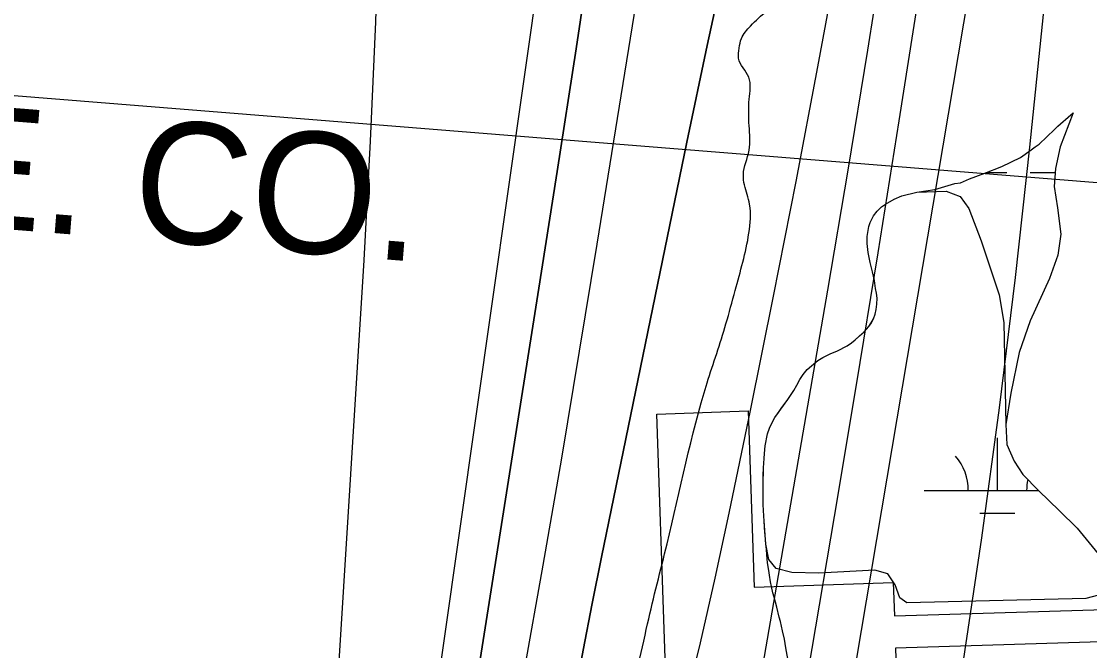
# Model space of a CAD drawing. Extents: x 3297716 to 3335574, y 688621 to 713991.
# Drawn here: x 3324697 to 3325427, y 704409 to 704839 of the extents above; entities that cross this region are included whole.
import ezdxf

# ---------------------------------------------------------------- set-up
doc = ezdxf.new("R2010")
doc.units = 0
for name, color, linetype in [('V-CHAN-DOCK', 7, 'Continuous'), ('V-RIVR-EDGE', 7, 'Continuous'), ('V-SITE-VEGE', 7, 'Continuous'), ('V-TOPO-DPTH', 7, 'Continuous'), ('V-TOPO-MAJR', 7, 'Continuous'), ('V-TOPO-MINR', 7, 'Continuous'), ('V-TOPO-WATR', 7, 'Continuous'), ('V-UTIL-IDEN', 7, 'Continuous'), ('V-UTIL-LINE', 7, 'Continuous'), ('V-WETL-SWMP', 7, 'Continuous')]:
    doc.layers.add(name, color=color, linetype=linetype)

msp = doc.modelspace()

# ---------------------------------------------------------------- linework, layer by layer
at = {"layer": 'V-CHAN-DOCK'}
for points in [[(3325294.6, 704410.95), (3325295.34, 704389.36), (3325208.09, 704386.37), (3325212.2, 704266.18), (3325141.98, 704263.78), (3325131.47, 704570.92), (3325193.81, 704573.05), (3325197.93, 704452.6), (3325293.07, 704455.86), (3325293.85, 704432.94)], [(3325293.85, 704432.94), (3325619.5, 704442.9), (3325620.17, 704420.91), (3325294.6, 704410.95)]]:
    msp.add_lwpolyline(points, dxfattribs=at)
at = {"layer": 'V-RIVR-EDGE'}
msp.add_spline([(3324700.3, 701692.21), (3324707.78, 701736.4), (3324708.99, 701756.57), (3324710.58, 701771.69), (3324714.89, 701788.35), (3324722.34, 701822.07), (3324727.05, 701846.49), (3324726.7, 701860.46), (3324727.5, 701871.7), (3324731.02, 701883.32), (3324734.93, 701894.95), (3324738.07, 701910.07), (3324740.85, 701935.65), (3324742.08, 701963.57), (3324744.08, 701986.84), (3324750.35, 702014.74), (3324758.19, 702047.69), (3324765.99, 702067.83), (3324770.69, 702085.66), (3324776.59, 702119.38), (3324779, 702151.95), (3324775.93, 702165.53), (3324775.95, 702172.13), (3324776.75, 702182.21), (3324782.22, 702198.09), (3324784.57, 702207.4), (3324787.31, 702220.57), (3324790.84, 702234.91), (3324790.48, 702247.32), (3324788.58, 702261.68), (3324792.88, 702276.4), (3324795.23, 702286.48), (3324796.04, 702301.6), (3324796.1, 702322.16), (3324796.58, 702361.71), (3324797.04, 702388.47), (3324797.08, 702405.53), (3324798.28, 702420.65), (3324800.24, 702428.79), (3324800.25, 702434.22), (3324799.12, 702447.41), (3324799.13, 702452.84), (3324801.49, 702463.69), (3324801.9, 702472.61), (3324804.67, 702494.71), (3324803.17, 702516.82), (3324800.1, 702530.78), (3324799.37, 702550.18), (3324800.98, 702572.28), (3324801.8, 702588.95), (3324801.84, 702605.24), (3324799.92, 702613.39), (3324799.56, 702626.19), (3324799.61, 702646.74), (3324796.53, 702655.67), (3324796.55, 702664.2), (3324795.87, 702699.88), (3324799.07, 702741.75), (3324804.98, 702779.74), (3324812.05, 702815.01), (3324811.68, 702822.77), (3324810.22, 702858.07), (3324812.61, 702884.04), (3324819.67, 702918.15), (3324824.8, 702951.1), (3324831.5, 702996.46), (3324832.33, 703018.17), (3324835.5, 703046.86), (3324839.48, 703086.41), (3324850.1, 703144.94), (3324857.56, 703182.54), (3324864.24, 703218.2), (3324872.54, 703282.56), (3324900.83, 703429.08), (3324908.27, 703460.86), (3324916.46, 703480.61), (3324923.86, 703491.84), (3324931.26, 703505.01), (3324939.47, 703529.42), (3324949.64, 703567.01), (3324957.5, 703607.71), (3324964.97, 703649.19), (3324975.98, 703709.27), (3324982.57, 703710.03), (3324987.24, 703714.67), (3324987.29, 703735.23), (3324987.72, 703753.45), (3324992.41, 703770.12), (3324995.53, 703775.92), (3325004.46, 703777.84), (3325009.5, 703779.38), (3325011.06, 703783.64), (3325012.63, 703791.78), (3325016.97, 703820.47), (3325016.6, 703829), (3325013.93, 703846.07), (3325008.93, 703864.31), (3325004.69, 703873.24), (3325006.26, 703880.61), (3325008.99, 703887.58), (3325017.91, 703888.72), (3325028.38, 703888.31), (3325034.21, 703891.78), (3325035, 703896.82), (3325038.14, 703911.16), (3325044.39, 703929.37), (3325050.24, 703944.48), (3325054.93, 703959.21), (3325054.96, 703971.23), (3325056.93, 703984.8), (3325059.31, 704004.96), (3325061.26, 704009.61), (3325066.7, 704013.08), (3325069.03, 704017.34), (3325072.96, 704034.4), (3325083.15, 704079.75), (3325083.58, 704096.81), (3325081.31, 704118.53), (3325074.39, 704143.37), (3325068.22, 704159.67), (3325067.85, 704164.71), (3325072.94, 704185.64), (3325083.49, 704218.97), (3325091.32, 704246.87), (3325097.94, 704259.26), (3325105.32, 704263.9), (3325113.47, 704263.88), (3325125.09, 704261.52), (3325136.71, 704254.12), (3325147.54, 704241.3), (3325156.81, 704227.7), (3325159.92, 704228.86), (3325160.32, 704235.45), (3325158.78, 704241.66), (3325154.93, 704249.43), (3325146.03, 704261.08), (3325125.54, 704282.85), (3325115.1, 704298.78), (3325109.32, 704312.75), (3325105.86, 704323.62), (3325105.49, 704333.31), (3325105.52, 704342.23), (3325105.54, 704350.38), (3325117.67, 704396.5), (3325125.12, 704427.5), (3325138.44, 704482.15), (3325165.86, 704592.22), (3325178.75, 704632.52), (3325185.01, 704655.38), (3325194.42, 704694.53), (3325194.86, 704714.3), (3325191.4, 704727.5), (3325190.64, 704734.48), (3325194.56, 704751.14), (3325194.6, 704767.82), (3325194.64, 704786.05), (3325194.29, 704801.17), (3325187.35, 704813.99), (3325187.75, 704820.97), (3325189.32, 704827.56), (3325195.54, 704836.07), (3325206.82, 704846.13), (3325216.91, 704852.69), (3325227.03, 704867.41), (3325241.05, 704891.03), (3325252.36, 704914.65), (3325257.03, 704923.18), (3325257.06, 704932.87), (3325257.85, 704940.62), (3325263.31, 704951.47), (3325270.33, 704969.68), (3325273.06, 704976.65), (3325273.5, 704994.49), (3325272.74, 705001.08), (3325268.87, 705005.36), (3325263.85, 705014.68), (3325262.32, 705024.38), (3325261.98, 705041.05), (3325263.97, 705061.6), (3325273.72, 705085.24), (3325279.96, 705100.34), (3325281.94, 705115.08), (3325281.96, 705125.55), (3325280.45, 705139.51), (3325280.47, 705148.82), (3325284.02, 705172.08), (3325289.12, 705198.05), (3325292.67, 705219.76), (3325304.48, 705292.63), (3325310, 705327.13), (3325312.4, 705358.93), (3325312.45, 705379.87), (3325308.65, 705410.9), (3325306.8, 705446.2), (3325306.09, 705471.79), (3325307.72, 705505.53), (3325312.5, 705553.61), (3325315.27, 705577.25), (3325322.71, 705605.93), (3325333.67, 705648.56), (3325336.07, 705678.81), (3325335.76, 705709.83), (3325338.11, 705717.97), (3325344.33, 705722.61), (3325351.71, 705730.73), (3325354.45, 705740.81), (3325361.48, 705759.8), (3325365.38, 705767.93), (3325374.72, 705783.42), (3325382.14, 705800.46), (3325392.69, 705833.01), (3325397.79, 705857.43), (3325405.65, 705900.46), (3325409.65, 705948.15), (3325411.66, 705977.23), (3325415.64, 706019.88), (3325415.73, 706054.39), (3325416.61, 706097.05), (3325414.35, 706125.75), (3325407.46, 706162.61), (3325405.59, 706188.21), (3325405.67, 706223.11), (3325404.23, 706268.1), (3325403.6, 706324.72), (3325403.68, 706356.91), (3325406.04, 706372.8), (3325405.68, 706384.82), (3325408.6, 706464.7), (3325405.61, 706509.7), (3325405.31, 706547.7), (3325405.8, 706587.65), (3325414.09, 706646.57), (3325419.6, 706681.85), (3325425.48, 706706.65), (3325425.91, 706723.33), (3325425.55, 706735.74), (3325420.96, 706761.34), (3325415.97, 706779.58), (3325416.8, 706804.01), (3325418.06, 706840.07), (3325420.8, 706852.87), (3325429, 706876.11), (3325434.86, 706890.06), (3325437.2, 706898.59), (3325437.22, 706906.34), (3325430.7, 706932.73), (3325426.49, 706958.33), (3325428.52, 706993.62), (3325433.24, 707021.92), (3325436.36, 707027.73), (3325439.09, 707035.48), (3325443.79, 707052.91), (3325452, 707078.49), (3325452.4, 707085.86), (3325445.46, 707099.45), (3325437.35, 707116.14), (3325435.45, 707129.72), (3325434.74, 707155.71), (3325437.16, 707193.7), (3325443.57, 707277.07), (3325445.56, 707298.78), (3325449.11, 707321.65), (3325456.53, 707344.9), (3325477.62, 707403.02), (3325488.91, 707421.99), (3325492.05, 707435.56), (3325494.41, 707449.9), (3325499.99, 707510.77), (3325504.69, 707528.99), (3325510.97, 707558.44), (3325513.74, 707580.54), (3325514.6, 707615.05), (3325515.06, 707645.69), (3325512.78, 707664.31), (3325511.29, 707691.07), (3325510.62, 707731.4), (3325506.86, 707780.28), (3325505.38, 707807.04), (3325503.84, 707814.41), (3325499.6, 707822.18), (3325498.83, 707826.83), (3325499.62, 707831.87), (3325502.74, 707838.07), (3325504.7, 707846.6), (3325505.89, 707857.06), (3325504.76, 707870.25), (3325502.46, 707882.67), (3325502.1, 707894.69), (3325503.69, 707910.97), (3325508.38, 707924.92), (3325510.73, 707934.23), (3325511.16, 707950.12), (3325515.88, 707978.03), (3325517.14, 708014.49), (3325518.47, 708082.35), (3325523.26, 708136.63), (3325524.9, 708175.79), (3325523.76, 708185.49), (3325521.07, 708195.19), (3325520.7, 708202.17), (3325521.91, 708220.4), (3325524.66, 708236.29), (3325525.88, 708258), (3325524.78, 708283.99), (3325523.65, 708298.34), (3325523.69, 708311.53), (3325525.67, 708328.2), (3325527.24, 708336.72), (3325526.09, 708343.71), (3325524.97, 708360.39), (3325525, 708373.18), (3325527.36, 708384.04), (3325533.23, 708405.35), (3325534.83, 708427.45), (3325536.05, 708449.17), (3325536.49, 708470.11), (3325539.7, 708514.7), (3325540.9, 708527.88), (3325542.48, 708539.51), (3325543.3, 708557.73), (3325546.49, 708594.57), (3325546.96, 708626.36), (3325549.32, 708639.93), (3325548.17, 708644.2), (3325545.85, 708648.47), (3325545.86, 708653.51), (3325548.66, 708688.02), (3325550.73, 708740.37), (3325553.15, 708777.2), (3325553.62, 708810.55), (3325555.63, 708840.8), (3325554.12, 708855.15), (3325554.92, 708867.17), (3325554.95, 708878.03), (3325555.75, 708890.05), (3325555.01, 708903.62), (3325554.27, 708917.97), (3325554.31, 708931.93), (3325555.13, 708949.38), (3325555.55, 708965.67), (3325554.84, 708992.04), (3325554.1, 709005.23), (3325554.13, 709017.64), (3325556.49, 709028.88), (3325556.91, 709042.06), (3325555.04, 709072.71), (3325556.68, 709106.44), (3325555.98, 709137.47), (3325556.83, 709166.16), (3325556.12, 709196.02), (3325555.4, 709218.52), (3325552.35, 709238.3), (3325550.49, 709270.88), (3325549.74, 709282.13), (3325551.33, 709294.54), (3325557.56, 709306.54), (3325563.01, 709315.45), (3325564.98, 709325.53), (3325565, 709334.06), (3325557.32, 709364.72), (3325551.92, 709377.14), (3325545.73, 709382.97), (3325537.6, 709389.97), (3325534.51, 709396.18), (3325531.82, 709405.89), (3325530.68, 709414.42), (3325530.72, 709429.54), (3325531.15, 709448.16), (3325531.58, 709464.83), (3325538.64, 709496.61), (3325542.17, 709510.95), (3325542.19, 709522.2), (3325536.84, 709554.01), (3325527.22, 709584.67), (3325525.7, 709596.7), (3325525.72, 709604.46), (3325526.53, 709618.8), (3325531.21, 709629.65), (3325532.82, 709653.69), (3325533.26, 709673.08), (3325530.62, 709702.95), (3325522.99, 709752.6), (3325519.17, 709778.98), (3325515.75, 709807.3), (3325515.82, 709833.28), (3325518.26, 709880.98), (3325528.52, 709950.37), (3325530.94, 709991.08), (3325532.21, 710034.9), (3325533.92, 710097.72), (3325535.61, 710155.11), (3325530.24, 710177.62), (3325528.34, 710191.58), (3325528.37, 710205.16), (3325527.63, 710217.96), (3325519.13, 710232.33), (3325503.65, 710246.32), (3325495.15, 710257.98), (3325492.87, 710276.21), (3325489.44, 710303.37), (3325485.24, 710326.26), (3325483.8, 710372.41), (3325479.6, 710398.01), (3325474.23, 710425.56), (3325465.39, 710453.89), (3325460.8, 710481.44), (3325458.95, 710517.51), (3325460.99, 710557.06), (3325466.1, 710586.52), (3325467.31, 710604.36), (3325465.82, 710630.73), (3325464.73, 710658.66), (3325467.54, 710697.43), (3325467.24, 710735.05), (3325466.9, 710752.5), (3325466.93, 710764.91), (3325466.2, 710782.75), (3325467.78, 710796.32), (3325469.74, 710804.84), (3325470.15, 710810.66), (3325469.41, 710826.95), (3325464.45, 710858.76), (3325452.53, 710900.67), (3325442.51, 710926.68), (3325430.16, 710951.53), (3325424.01, 710972.88), (3325423.28, 710991.1), (3325424.88, 711012.43), (3325426.86, 711027.16), (3325426.88, 711034.53), (3325424.97, 711046.94), (3325415.73, 711076.05), (3325402.64, 711111.37), (3325394.19, 711146.69), (3325390.03, 711187.03), (3325385.11, 711239.01), (3325374.1, 711332.49), (3325365.36, 711405.81), (3325354.44, 711537.69), (3325349.9, 711583.07), (3325345.01, 711646.3), (3325338.88, 711676.95), (3325338.15, 711695.57), (3325338.18, 711705.65), (3325337.05, 711718.84), (3325330.51, 711741.73), (3325317.82, 711782.48), (3325303.19, 711828.28), (3325297.43, 711850.4), (3325295.54, 711868.63), (3325290.26, 711932.24), (3325286.93, 711996.24), (3325287.08, 712055.19), (3325286.35, 712073.41), (3325282.53, 712096.3), (3325276, 712124.24), (3325270.24, 712146.36), (3325270.26, 712154.5), (3325274.54, 712159.92), (3325277.27, 712165.35), (3325277.67, 712171.16), (3325277.31, 712181.63), (3325276.55, 712187.45), (3325275.01, 712195.21), (3325271.97, 712208.08)], degree=3, dxfattribs=at)
at = {"layer": 'V-SITE-VEGE'}
msp.add_lwpolyline([(3325437.79, 704448.2), (3325424.7, 704444.87), (3325302.27, 704441.87), (3325297.55, 704445.33), (3325294.44, 704454.12), (3325289.29, 704461.68), (3325280.47, 704464.3), (3325242.19, 704462.29), (3325223.77, 704462.62), (3325213.1, 704465.44), (3325207.96, 704471.56), (3325206, 704481.99), (3325204.8, 704497.8), (3325204.48, 704504.92), (3325204.18, 704509.19), (3325204.12, 704522.29), (3325204.35, 704534.11), (3325204.75, 704540.66), (3325205.16, 704544.08), (3325205.57, 704549.21), (3325207.1, 704557.33), (3325208.5, 704561.18), (3325210.2, 704564.75), (3325212.18, 704568.46), (3325220.95, 704580.89), (3325225.06, 704587.03), (3325227.18, 704590.74), (3325229.15, 704594.6), (3325231.42, 704597.88), (3325234.25, 704601.31), (3325241.63, 704607.61), (3325244.89, 704609.62), (3325249.87, 704612.06), (3325254.98, 704614.08), (3325261.52, 704617.52), (3325264.65, 704619.68), (3325267.06, 704621.68), (3325273.16, 704627.12), (3325276.42, 704630.69), (3325278.12, 704633.26), (3325279.67, 704635.98), (3325280.65, 704639.11), (3325281.49, 704642.39), (3325281.9, 704645.95), (3325282.03, 704650.09), (3325281.58, 704653.64), (3325281, 704656.77), (3325280.27, 704662.18), (3325278.81, 704668.01), (3325277.36, 704674.56), (3325276.05, 704681.39), (3325275.31, 704687.51), (3325275.15, 704692.21), (3325276.4, 704699.05), (3325277.39, 704701.9), (3325279.65, 704706.33), (3325282.05, 704709.61), (3325285.03, 704712.47), (3325287.73, 704714.33), (3325293.69, 704717.78), (3325298.95, 704720.08), (3325309.2, 704722.55), (3325329.3, 704723.31), (3325338.93, 704719.67), (3325344.71, 704711.3), (3325353.2, 704689.22), (3325365.44, 704652.42), (3325368.59, 704633.39), (3325369.96, 704563.71), (3325370.79, 704550.2), (3325375.66, 704538.64), (3325381.69, 704529.6), (3325392.55, 704518.45), (3325406.5, 704505), (3325418.72, 704492.89), (3325433.08, 704475.39)], dxfattribs=at)
at = {"layer": 'V-TOPO-DPTH'}
for points in [[(3324807.6, 703597.12), (3324824.7, 703707.35), (3324841.49, 703817.62), (3324857.81, 703927.96), (3324873.81, 704038.34), (3324898.57, 704211.8), (3324901.67, 704235.52), (3324904.39, 704259.29), (3324906.54, 704283.11), (3324908.31, 704306.97), (3324931.28, 704676.18), (3324935.73, 704757.5), (3324939.37, 704838.86), (3324941.81, 704920.25), (3324943.44, 705001.68), (3324944.94, 705121.48), (3324945.57, 705143.01), (3324946.66, 705164.5), (3325119.05, 706086.46), (3325122.16, 706109.82), (3325125.17, 706133.2), (3325128.03, 706156.6), (3325130.78, 706180.01), (3325331.15, 706936.48)], [(3324807.6, 703597.12), (3324824.7, 703707.35), (3324841.49, 703817.62), (3324857.81, 703927.96), (3324873.81, 704038.34), (3324898.57, 704211.8), (3324901.67, 704235.52), (3324904.39, 704259.29), (3324906.54, 704283.11), (3324908.31, 704306.97), (3324931.28, 704676.18), (3324935.73, 704757.5), (3324939.37, 704838.86), (3324941.81, 704920.25), (3324943.44, 705001.68), (3324944.94, 705121.48), (3324945.57, 705143.01), (3324946.66, 705164.5), (3325119.05, 706086.46), (3325122.16, 706109.82), (3325125.17, 706133.2), (3325128.03, 706156.6), (3325130.78, 706180.01), (3325331.15, 706936.48)], [(3325088.81, 704904.63), (3325076.21, 704820.58), (3325063.29, 704736.58), (3325050.17, 704652.62), (3324991.29, 704280.7), (3324988.94, 704266.11), (3324986.54, 704251.53), (3324984.07, 704236.96), (3324981.54, 704222.4), (3324968.3, 704147.17), (3324959.08, 704095), (3324949.82, 704042.85), (3324940.48, 703990.7), (3324931.11, 703938.57), (3324916.38, 703857.02), (3324901.29, 703773.35), (3324886.24, 703689.67), (3324871.22, 703605.99)], [(3325088.81, 704904.63), (3325076.21, 704820.58), (3325063.29, 704736.58), (3325050.17, 704652.62), (3324991.29, 704280.7), (3324988.94, 704266.11), (3324986.54, 704251.53), (3324984.07, 704236.96), (3324981.54, 704222.4), (3324968.3, 704147.17), (3324959.08, 704095), (3324949.82, 704042.85), (3324940.48, 703990.7), (3324931.11, 703938.57), (3324916.38, 703857.02), (3324901.29, 703773.35), (3324886.24, 703689.67), (3324871.22, 703605.99)], [(3324912.54, 703353.19), (3325171.59, 704214.94), (3325173.45, 704224.32), (3325175.25, 704233.71), (3325176.97, 704243.11), (3325178.64, 704252.52), (3325248.36, 704655.63), (3325262.24, 704737.6), (3325275.74, 704819.63), (3325288.67, 704901.76)], [(3324920.01, 703601.64), (3324942.94, 703731), (3324968.11, 703859.94), (3324994.78, 703988.59), (3325046.4, 704227.07), (3325048.38, 704236.28), (3325050.35, 704245.49), (3325052.3, 704254.71), (3325054.24, 704263.93), (3325056.12, 704273.17), (3325057.95, 704282.41), (3325059.69, 704291.67), (3325061.38, 704300.94), (3325069.37, 704346.07), (3325075.14, 704377.89), (3325081.08, 704409.68), (3325087.29, 704441.41), (3325093.67, 704473.12), (3325151.92, 704756.6), (3325165.84, 704822.74), (3325180.18, 704888.78)], [(3325180.18, 704888.78), (3325165.84, 704822.74), (3325151.92, 704756.6), (3325093.67, 704473.12), (3325087.29, 704441.41), (3325081.08, 704409.68), (3325075.14, 704377.89), (3325069.37, 704346.07), (3325061.38, 704300.94), (3325059.69, 704291.67), (3325057.95, 704282.41), (3325056.12, 704273.17), (3325054.24, 704263.93), (3325052.3, 704254.71), (3325050.35, 704245.49), (3325048.38, 704236.28), (3325046.4, 704227.07), (3324994.78, 703988.59), (3324968.11, 703859.94), (3324942.94, 703731), (3324920.01, 703601.64)]]:
    msp.add_lwpolyline(points, dxfattribs=at)
at = {"layer": 'V-TOPO-MAJR'}
msp.add_lwpolyline([(3324979.64, 703108.91), (3325316.62, 704249.06), (3325321.61, 704277.16), (3325340.44, 704397.81), (3325353.57, 704486.45), (3325365.77, 704575.22), (3325376.58, 704664.16), (3325386.47, 704753.23), (3325420.48, 705083.06)], dxfattribs=at)
at = {"layer": 'V-TOPO-MINR'}
for points in [[(3324807.6, 703597.12), (3324824.7, 703707.35), (3324841.49, 703817.62), (3324857.81, 703927.96), (3324873.81, 704038.34), (3324898.57, 704211.8), (3324901.67, 704235.52), (3324904.39, 704259.29), (3324906.54, 704283.11), (3324908.31, 704306.97), (3324931.28, 704676.18), (3324935.73, 704757.5), (3324939.37, 704838.86), (3324941.81, 704920.25), (3324943.44, 705001.68), (3324944.94, 705121.48), (3324945.57, 705143.01), (3324946.66, 705164.5), (3325119.05, 706086.46), (3325122.16, 706109.82), (3325125.17, 706133.2), (3325128.03, 706156.6), (3325130.78, 706180.01), (3325331.15, 706936.48)], [(3324825.79, 703174.53), (3324912.68, 703689.76), (3324928.71, 703783.11), (3324945.11, 703876.4), (3324962.07, 703969.59), (3324979.4, 704062.72), (3325003.9, 704192.25), (3325009.22, 704220.56), (3325014.48, 704248.89), (3325019.67, 704277.23), (3325024.8, 704305.58), (3325040.83, 704394.78), (3325053.74, 704467.76), (3325066.41, 704540.79), (3325078.68, 704613.89), (3325090.71, 704687.03), (3325162.9, 705133.5)], [(3324835.75, 703575.9), (3324854.05, 703678.02), (3324873.08, 703780.01), (3324938.26, 704119.57), (3324941.19, 704134.83), (3324944.11, 704150.1), (3324947.03, 704165.37), (3324949.94, 704180.64), (3324951.71, 704189.97), (3324953.7, 704200.58), (3324955.63, 704211.2), (3324957.5, 704221.83), (3324959.32, 704232.47), (3324961.95, 704248.17), (3324962.41, 704250.96), (3324962.85, 704253.76), (3324963.27, 704256.56), (3324963.68, 704259.37), (3325085.17, 705111.81)], [(3324915.93, 703287.58), (3325196.66, 704181.13), (3325201.58, 704205.94), (3325206.36, 704230.79), (3325210.91, 704255.67), (3325215.31, 704280.59), (3325237.71, 704410.78), (3325253, 704500.84), (3325268.04, 704590.94), (3325282.69, 704681.11), (3325297.08, 704771.32), (3325345.63, 705079.97)], [(3324871.22, 703605.99), (3324886.24, 703689.67), (3324901.29, 703773.35), (3324916.38, 703857.02), (3324931.11, 703938.57), (3324940.48, 703990.7), (3324949.82, 704042.85), (3324959.08, 704095), (3324968.3, 704147.17), (3324981.54, 704222.4), (3324984.07, 704236.96), (3324986.54, 704251.53), (3324988.94, 704266.11), (3324991.29, 704280.7), (3325050.17, 704652.62), (3325063.29, 704736.58), (3325076.21, 704820.58), (3325088.81, 704904.63)], [(3324912.54, 703353.19), (3325171.59, 704214.94), (3325173.45, 704224.32), (3325175.25, 704233.71), (3325176.97, 704243.11), (3325178.64, 704252.52), (3325248.36, 704655.63), (3325262.24, 704737.6), (3325275.74, 704819.63), (3325288.67, 704901.76)], [(3324905.86, 703407.19), (3325122.57, 704267.9), (3325130.69, 704296.15), (3325138.97, 704326.87), (3325150.38, 704370.72), (3325161.26, 704414.7), (3325171.35, 704458.86), (3325180.9, 704503.16), (3325195.39, 704573.34), (3325211.23, 704651.54), (3325226.69, 704729.81), (3325241.58, 704808.19), (3325256.1, 704886.65)], [(3324930.39, 703274.37), (3325225.08, 704163.06), (3325231.51, 704195.43), (3325237.74, 704227.83), (3325243.66, 704260.3), (3325249.39, 704292.8), (3325254.94, 704325.33), (3325260.48, 704357.86), (3325265.99, 704390.4), (3325271.49, 704422.95), (3325344.83, 704858.43)]]:
    msp.add_lwpolyline(points, dxfattribs=at)
at = {"layer": 'V-TOPO-WATR'}
msp.add_lwpolyline([(3324920.01, 703601.64), (3324942.94, 703731), (3324968.11, 703859.94), (3324994.78, 703988.59), (3325046.4, 704227.07), (3325048.38, 704236.28), (3325050.35, 704245.49), (3325052.3, 704254.71), (3325054.24, 704263.93), (3325056.12, 704273.17), (3325057.95, 704282.41), (3325059.69, 704291.67), (3325061.38, 704300.94), (3325069.37, 704346.07), (3325075.14, 704377.89), (3325081.08, 704409.68), (3325087.29, 704441.41), (3325093.67, 704473.12), (3325151.92, 704756.6), (3325165.84, 704822.74), (3325180.18, 704888.78)], dxfattribs=at)
at = {"layer": 'V-UTIL-LINE'}
msp.add_line((3325501.84, 704723.29), (3322213.64, 704987.61), dxfattribs=at)
at = {"layer": 'V-WETL-SWMP'}
for p, q in [((3325356.48, 704735.87), (3325370.72, 704735.88)), ((3325386.72, 704735.89), (3325403.73, 704735.91)), ((3325364.31, 704518.63), (3325364.28, 704554.63)), ((3325314.31, 704518.59), (3325392.35, 704518.65)), ((3325352.32, 704503.19), (3325376.32, 704503.21))]:
    msp.add_line(p, q, dxfattribs=at)
for points in [[(3325403.26, 704765.29), (3325405.68, 704767.58), (3325414.49, 704775.42), (3325416.05, 704776.8), (3325407.15, 704753.62), (3325403.94, 704738.74), (3325403.02, 704726.39), (3325405.41, 704711.92), (3325407.61, 704693.78), (3325405.55, 704679.49), (3325399.83, 704663.45), (3325386.63, 704634.63), (3325379.2, 704612.97), (3325373.53, 704585.15), (3325369.96, 704563.71), (3325370.79, 704550.2), (3325375.66, 704538.64), (3325381.69, 704529.6), (3325392.55, 704518.45), (3325406.5, 704505), (3325418.72, 704492.89), (3325433.08, 704475.39)], [(3325221.6, 704400.03), (3325219.7, 704411.28), (3325218.68, 704417.11), (3325217.37, 704422.8), (3325215.92, 704429.06), (3325215.19, 704432.05), (3325213.46, 704439.02), (3325211.57, 704445.7), (3325210.85, 704448.69), (3325209.83, 704453.1), (3325209.11, 704456.23), (3325208.38, 704460.93), (3325207.93, 704464.06), (3325207.2, 704469.32), (3325206.6, 704474.73), (3325206.45, 704478.44), (3325206, 704481.99), (3325205.7, 704485.55), (3325205.4, 704490.25), (3325205.1, 704493.53), (3325204.8, 704497.8), (3325204.48, 704504.92), (3325204.18, 704509.19), (3325204.15, 704515.88), (3325204.12, 704522.29), (3325204.23, 704528.84), (3325204.35, 704534.11), (3325204.75, 704540.66), (3325205.16, 704544.08), (3325205.57, 704549.21), (3325207.1, 704557.33), (3325208.51, 704561.18), (3325210.2, 704564.75), (3325212.18, 704568.46), (3325214.16, 704571.32), (3325216.56, 704574.75), (3325218.97, 704578.03), (3325220.95, 704580.89), (3325225.06, 704587.03), (3325227.18, 704590.74), (3325229.15, 704594.6), (3325231.42, 704597.88), (3325234.25, 704601.31), (3325241.63, 704607.61), (3325244.89, 704609.62), (3325249.87, 704612.06), (3325254.98, 704614.08), (3325261.52, 704617.53), (3325264.64, 704619.68), (3325267.06, 704621.68), (3325270.04, 704624.4), (3325273.16, 704627.12), (3325276.42, 704630.69), (3325278.11, 704633.26), (3325279.67, 704635.98), (3325280.65, 704639.11), (3325281.49, 704642.39), (3325281.9, 704645.95), (3325282.03, 704650.08), (3325281.58, 704653.64), (3325281, 704656.77), (3325280.27, 704662.18), (3325278.82, 704668.01), (3325277.36, 704674.56), (3325276.05, 704681.39), (3325275.31, 704687.51), (3325275.15, 704692.21), (3325276.4, 704699.05), (3325277.39, 704701.9), (3325279.65, 704706.33), (3325282.05, 704709.61), (3325285.03, 704712.47), (3325287.73, 704714.34), (3325293.69, 704717.78), (3325298.95, 704720.08), (3325309.2, 704722.55), (3325321.44, 704724.31), (3325335.09, 704728.36), (3325339.07, 704728.94), (3325345.33, 704731.68), (3325355.71, 704735.57), (3325367.37, 704740.03), (3325380.16, 704746.21), (3325387.39, 704751.51), (3325390.23, 704753.52), (3325392.79, 704755.24), (3325403.26, 704765.29)]]:
    msp.add_lwpolyline(points, dxfattribs=at)
for centre, start, end in [((3325309.06, 704519.06), 359.27624, 40.8199), ((3325419.55, 704519.15), 168.48901, 180.8199)]:
    msp.add_arc(centre, 35.25, start, end, dxfattribs=at)

# ---------------------------------------------------------------- texts
at = {"layer": 'V-UTIL-IDEN'}
msp.add_text('TELEPHONE. CO.', height=82.9998, rotation=355.45656, dxfattribs=at).set_placement((3324039.54, 704748.64))

doc.saveas('drawing.dxf')
